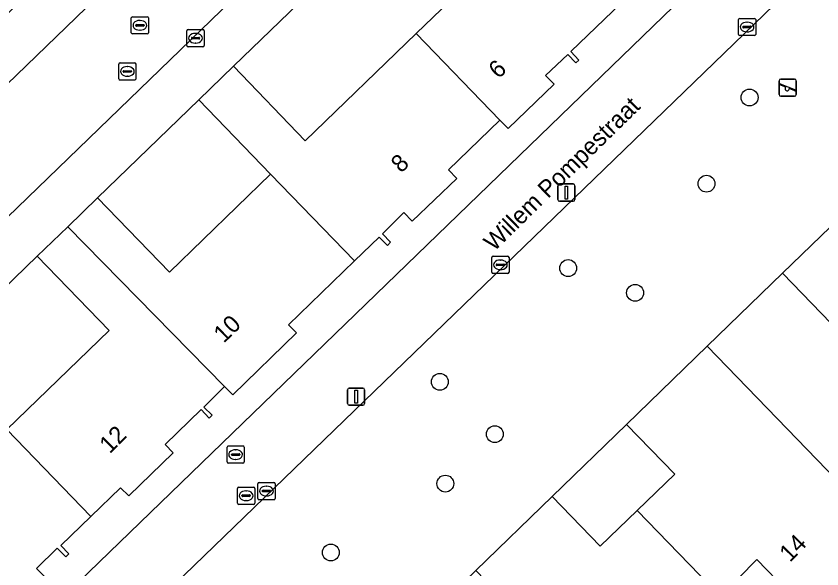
# Model space of a CAD drawing. Extents: x 157445 to 158888, y 383061 to 384688.
# Drawn here: x 158437.65 to 158484.41, y 383999.1 to 384031.14 of the extents above; entities that cross this region are included whole.
import ezdxf

# ---------------------------------------------------------------- set-up
doc = ezdxf.new("R2010")
doc.units = 0
for name, color, linetype in [('IMGEO_Boom', 7, 'Continuous'), ('IMGEO_Brandkraan', 7, 'Continuous'), ('IMGEO_Erf', 7, 'Continuous'), ('IMGEO_Groenvoorziening', 7, 'Continuous'), ('IMGEO_Hek', 7, 'Continuous'), ('IMGEO_Kolk', 7, 'Continuous'), ('IMGEO_Lichtmast', 7, 'Continuous'), ('IMGEO_Openbare_ruimte_label', 7, 'Continuous'), ('IMGEO_Pand', 7, 'Continuous'), ('IMGEO_Pand_nummerreeks', 7, 'Continuous'), ('IMGEO_Parkeervlak_open', 7, 'Continuous'), ('IMGEO_Rijbaan_lokaal_open', 7, 'Continuous'), ('IMGEO_Rioolput', 7, 'Continuous'), ('IMGEO_Speelvoorziening', 7, 'Continuous'), ('IMGEO_Voetpad_open', 7, 'Continuous')]:
    doc.layers.add(name, color=color, linetype=linetype)

msp = doc.modelspace()

# ---------------------------------------------------------------- linework, layer by layer
at = {"layer": 'IMGEO_Boom'}
for centre in [(158480.215, 384026.43), (158477.717, 384021.431), (158469.69, 384016.539), (158473.571, 384015.103), (158462.241, 384009.945), (158465.43, 384006.914), (158462.56, 384004.043), (158455.916, 384000.054)]:
    msp.add_circle(centre, 0.489, dxfattribs=at)
at = {"layer": 'IMGEO_Brandkraan'}
for p, q in [((158449.967, 384006.226), (158450.819, 384006.226)), ((158449.892, 384005.3), (158449.892, 384006.152)), ((158450.151, 384005.72), (158450.151, 384005.732)), ((158450.194, 384005.769), (158450.592, 384005.769)), ((158450.38, 384006.006), (158450.405, 384006.006)), ((158450.635, 384005.732), (158450.635, 384005.72)), ((158450.893, 384006.152), (158450.893, 384005.3)), ((158450.819, 384005.226), (158449.967, 384005.226)), ((158450.589, 384005.683), (158450.191, 384005.683)), ((158450.403, 384005.446), (158450.378, 384005.446))]:
    msp.add_line(p, q, dxfattribs=at)
for points in [[(158449.967, 384006.226), (158450.819, 384006.226)], [(158449.892, 384005.3), (158449.892, 384006.152)], [(158450.893, 384006.152), (158450.893, 384005.3)], [(158450.819, 384005.226), (158449.967, 384005.226)]]:
    msp.add_lwpolyline(points, dxfattribs=at)
for centre, radius, start, end in [((158449.969, 384006.15), 0.0765, 91.552, 178.448), ((158449.969, 384006.15), 0.0765, 91.552, 178.448), ((158450.817, 384006.15), 0.0765, 1.552, 88.448), ((158450.817, 384006.15), 0.0765, 1.552, 88.448), ((158450.191, 384005.729), 0.0403, 85.8775, 175.7526), ((158450.188, 384005.719), 0.0366, 178.938, 274.7102), ((158450.592, 384005.726), 0.043, 264.8664, 352.4533), ((158450.596, 384005.731), 0.0386, 1.7309, 96.639), ((158449.969, 384005.302), 0.0765, 181.552, 268.448), ((158449.969, 384005.302), 0.0765, 181.552, 268.448), ((158450.817, 384005.302), 0.0765, 271.552, 358.448), ((158450.817, 384005.302), 0.0765, 271.552, 358.448)]:
    msp.add_arc(centre, radius, start, end, dxfattribs=at)
for centre, major_axis, ratio, start_param, end_param in [((158450.379, 384005.726), (-0.387, 0.002), 0.722429, 4.712389, 7.853982), ((158450.404, 384005.726), (-0.39, 0.002), 0.717154, 1.570796, 4.712389)]:
    msp.add_ellipse(centre, major_axis=major_axis, ratio=ratio, start_param=start_param, end_param=end_param, dxfattribs=at)
at = {"layer": 'IMGEO_Erf'}
for points in [[(158450.268, 384028.235), (158454.433, 384023.917), (158460.874, 384030.132), (158465.719, 384034.808), (158461.55, 384039.123)], [(158442.384, 384020.615), (158446.557, 384016.303), (158452.425, 384021.98), (158448.26, 384026.298)], [(158424.801, 384003.625), (158424.649, 384003.476), (158428.824, 383999.177), (158437.119, 384007.184), (158443.054, 384012.913), (158438.881, 384017.224), (158432.831, 384011.375), (158435.219, 384008.898), (158433.405, 384007.15), (158431.018, 384009.627)], [(158473.068, 384007.462), (158468.768, 384003.297), (158471.549, 384000.422), (158473.69, 384002.494), (158475.868, 384004.601)]]:
    msp.add_lwpolyline(points, close=True, dxfattribs=at)
at = {"layer": 'IMGEO_Groenvoorziening'}
msp.add_lwpolyline([(158512.968, 384062.078), (158417.213, 383969.604), (158416.436, 383968.853), (158420.325, 383964.841), (158432.4, 383973.561), (158435.141, 383970.768), (158435.498, 383971.113), (158435.861, 383970.739), (158437.806, 383972.619), (158437.439, 383972.998), (158441.824, 383977.236), (158446.211, 383981.475), (158450.946, 383986.052), (158455.258, 383990.227), (158459.689, 383994.514), (158464.325, 383998.999), (158468.768, 384003.297), (158473.068, 384007.462), (158477.761, 384012.02), (158482.119, 384016.248), (158486.568, 384020.539)], dxfattribs=at)
at = {"layer": 'IMGEO_Hek'}
msp.add_lwpolyline([(158468.768, 384003.297), (158473.068, 384007.462)], dxfattribs=at)
at = {"layer": 'IMGEO_Kolk'}
for p, q in [((158479.568, 384030.088), (158479.568, 384030.94)), ((158479.643, 384031.014), (158480.495, 384031.014)), ((158480.569, 384030.94), (158480.569, 384030.088)), ((158479.827, 384030.508), (158479.827, 384030.52)), ((158480.265, 384030.471), (158479.867, 384030.471)), ((158479.87, 384030.557), (158480.268, 384030.557)), ((158480.056, 384030.794), (158480.081, 384030.794)), ((158480.311, 384030.52), (158480.311, 384030.508)), ((158447.566, 384029.44), (158447.566, 384030.292)), ((158447.641, 384030.366), (158448.493, 384030.366)), ((158448.054, 384030.146), (158448.079, 384030.146)), ((158448.567, 384030.292), (158448.567, 384029.44)), ((158480.495, 384030.014), (158479.643, 384030.014)), ((158480.079, 384030.234), (158480.054, 384030.234)), ((158447.825, 384029.86), (158447.825, 384029.872)), ((158448.263, 384029.823), (158447.865, 384029.823)), ((158447.868, 384029.909), (158448.266, 384029.909)), ((158448.077, 384029.586), (158448.052, 384029.586)), ((158448.309, 384029.872), (158448.309, 384029.86)), ((158448.493, 384029.366), (158447.641, 384029.366)), ((158465.254, 384016.301), (158465.254, 384017.153)), ((158465.329, 384017.227), (158466.181, 384017.227)), ((158465.742, 384017.007), (158465.767, 384017.007)), ((158466.255, 384017.153), (158466.255, 384016.301)), ((158465.513, 384016.721), (158465.513, 384016.733)), ((158465.951, 384016.684), (158465.553, 384016.684)), ((158465.556, 384016.77), (158465.954, 384016.77)), ((158465.765, 384016.447), (158465.74, 384016.447)), ((158465.997, 384016.733), (158465.997, 384016.721)), ((158466.181, 384016.227), (158465.329, 384016.227)), ((158451.68, 384003.187), (158451.68, 384004.039)), ((158451.755, 384004.113), (158452.607, 384004.113)), ((158452.168, 384003.893), (158452.193, 384003.893)), ((158452.681, 384004.039), (158452.681, 384003.187)), ((158451.939, 384003.607), (158451.939, 384003.619)), ((158452.377, 384003.57), (158451.979, 384003.57)), ((158451.982, 384003.656), (158452.38, 384003.656)), ((158452.423, 384003.619), (158452.423, 384003.607)), ((158452.607, 384003.113), (158451.755, 384003.113)), ((158452.191, 384003.333), (158452.166, 384003.333))]:
    msp.add_line(p, q, dxfattribs=at)
for points in [[(158479.568, 384030.088), (158479.568, 384030.94)], [(158479.643, 384031.014), (158480.495, 384031.014)], [(158480.569, 384030.94), (158480.569, 384030.088)], [(158447.566, 384029.44), (158447.566, 384030.292)], [(158447.641, 384030.366), (158448.493, 384030.366)], [(158448.567, 384030.292), (158448.567, 384029.44)], [(158480.495, 384030.014), (158479.643, 384030.014)], [(158448.493, 384029.366), (158447.641, 384029.366)], [(158465.254, 384016.301), (158465.254, 384017.153)], [(158465.329, 384017.227), (158466.181, 384017.227)], [(158466.255, 384017.153), (158466.255, 384016.301)], [(158466.181, 384016.227), (158465.329, 384016.227)], [(158451.68, 384003.187), (158451.68, 384004.039)], [(158451.755, 384004.113), (158452.607, 384004.113)], [(158452.681, 384004.039), (158452.681, 384003.187)], [(158452.607, 384003.113), (158451.755, 384003.113)]]:
    msp.add_lwpolyline(points, dxfattribs=at)
for centre, radius, start, end in [((158479.645, 384030.938), 0.0765, 91.552, 178.448), ((158479.645, 384030.938), 0.0765, 91.552, 178.448), ((158480.493, 384030.938), 0.0765, 1.552, 88.448), ((158480.493, 384030.938), 0.0765, 1.552, 88.448), ((158479.867, 384030.517), 0.0403, 85.8775, 175.7526), ((158479.864, 384030.507), 0.0366, 178.938, 274.7102), ((158480.268, 384030.514), 0.043, 264.8664, 352.4533), ((158480.272, 384030.519), 0.0386, 1.7309, 96.639), ((158447.643, 384030.29), 0.0765, 91.552, 178.448), ((158447.643, 384030.29), 0.0765, 91.552, 178.448), ((158448.491, 384030.29), 0.0765, 1.552, 88.448), ((158448.491, 384030.29), 0.0765, 1.552, 88.448), ((158479.645, 384030.09), 0.0765, 181.552, 268.448), ((158479.645, 384030.09), 0.0765, 181.552, 268.448), ((158480.493, 384030.09), 0.0765, 271.552, 358.448), ((158480.493, 384030.09), 0.0765, 271.552, 358.448), ((158447.865, 384029.869), 0.0403, 85.8775, 175.7526), ((158447.862, 384029.859), 0.0366, 178.938, 274.7102), ((158448.266, 384029.866), 0.043, 264.8664, 352.4533), ((158448.27, 384029.871), 0.0386, 1.7309, 96.639), ((158447.643, 384029.442), 0.0765, 181.552, 268.448), ((158447.643, 384029.442), 0.0765, 181.552, 268.448), ((158448.491, 384029.442), 0.0765, 271.552, 358.448), ((158448.491, 384029.442), 0.0765, 271.552, 358.448), ((158465.331, 384017.151), 0.0765, 91.552, 178.448), ((158465.331, 384017.151), 0.0765, 91.552, 178.448), ((158466.179, 384017.151), 0.0765, 1.552, 88.448), ((158466.179, 384017.151), 0.0765, 1.552, 88.448), ((158465.553, 384016.73), 0.0403, 85.8775, 175.7526), ((158465.55, 384016.72), 0.0366, 178.938, 274.7102), ((158465.954, 384016.727), 0.043, 264.8664, 352.4533), ((158465.958, 384016.732), 0.0386, 1.7309, 96.639), ((158465.331, 384016.303), 0.0765, 181.552, 268.448), ((158465.331, 384016.303), 0.0765, 181.552, 268.448), ((158466.179, 384016.303), 0.0765, 271.552, 358.448), ((158466.179, 384016.303), 0.0765, 271.552, 358.448), ((158451.757, 384004.037), 0.0765, 91.552, 178.448), ((158451.757, 384004.037), 0.0765, 91.552, 178.448), ((158452.605, 384004.037), 0.0765, 1.552, 88.448), ((158452.605, 384004.037), 0.0765, 1.552, 88.448), ((158451.979, 384003.616), 0.0403, 85.8775, 175.7526), ((158451.976, 384003.606), 0.0366, 178.938, 274.7102), ((158452.38, 384003.613), 0.043, 264.8664, 352.4533), ((158452.384, 384003.618), 0.0386, 1.7309, 96.639), ((158451.757, 384003.189), 0.0765, 181.552, 268.448), ((158451.757, 384003.189), 0.0765, 181.552, 268.448), ((158452.605, 384003.189), 0.0765, 271.552, 358.448), ((158452.605, 384003.189), 0.0765, 271.552, 358.448)]:
    msp.add_arc(centre, radius, start, end, dxfattribs=at)
for centre, major_axis, ratio, start_param, end_param in [((158480.055, 384030.514), (-0.387, 0.002), 0.722429, 4.712389, 7.853982), ((158480.08, 384030.514), (-0.39, 0.002), 0.717154, 1.570796, 4.712389), ((158448.053, 384029.866), (-0.387, 0.002), 0.722429, 4.712389, 7.853982), ((158448.078, 384029.866), (-0.39, 0.002), 0.717154, 1.570796, 4.712389), ((158465.741, 384016.727), (-0.387, 0.002), 0.722429, 4.712389, 7.853982), ((158465.766, 384016.727), (-0.39, 0.002), 0.717154, 1.570796, 4.712389), ((158452.167, 384003.613), (-0.387, 0.002), 0.722429, 4.712389, 7.853982), ((158452.192, 384003.613), (-0.39, 0.002), 0.717154, 1.570796, 4.712389)]:
    msp.add_ellipse(centre, major_axis=major_axis, ratio=ratio, start_param=start_param, end_param=end_param, dxfattribs=at)
at = {"layer": 'IMGEO_Lichtmast'}
for p, q in [((158469.086, 384020.516), (158469.086, 384021.316)), ((158469.086, 384021.316), (158469.086, 384020.516)), ((158469.186, 384021.416), (158469.976, 384021.416)), ((158469.976, 384021.416), (158469.186, 384021.416)), ((158470.076, 384021.316), (158470.076, 384020.516)), ((158470.076, 384020.516), (158470.076, 384021.316)), ((158469.976, 384020.416), (158469.186, 384020.416)), ((158469.186, 384020.416), (158469.976, 384020.416)), ((158456.886, 384008.683), (158456.886, 384009.483)), ((158456.886, 384009.483), (158456.886, 384008.683)), ((158456.986, 384009.583), (158457.776, 384009.583)), ((158457.776, 384009.583), (158456.986, 384009.583)), ((158457.876, 384009.483), (158457.876, 384008.683)), ((158457.876, 384008.683), (158457.876, 384009.483)), ((158457.776, 384008.583), (158456.986, 384008.583)), ((158456.986, 384008.583), (158457.776, 384008.583))]:
    msp.add_line(p, q, dxfattribs=at)
for points in [[(158469.506, 384021.291), (158469.656, 384021.291), (158469.656, 384020.541), (158469.506, 384020.541), (158469.506, 384021.291)], [(158457.306, 384009.458), (158457.456, 384009.458), (158457.456, 384008.708), (158457.306, 384008.708), (158457.306, 384009.458)]]:
    msp.add_lwpolyline(points, dxfattribs=at)
for centre, start, end in [((158469.186, 384021.316), 90, 180), ((158469.186, 384021.316), 90, 180), ((158469.976, 384021.316), 0, 90), ((158469.976, 384021.316), 360, 90), ((158469.186, 384020.516), 180, 270), ((158469.186, 384020.516), 180, 270), ((158469.976, 384020.516), 270, 0), ((158469.976, 384020.516), 270, 0), ((158456.986, 384009.483), 90, 180), ((158456.986, 384009.483), 90, 180), ((158457.776, 384009.483), 0, 90), ((158457.776, 384009.483), 360, 90), ((158456.986, 384008.683), 180, 270), ((158456.986, 384008.683), 180, 270), ((158457.776, 384008.683), 270, 0), ((158457.776, 384008.683), 270, 0)]:
    msp.add_arc(centre, 0.1, start, end, dxfattribs=at)
at = {"layer": 'IMGEO_Pand'}
for points in [[(158473.251, 384032.377), (158464.227, 384041.709), (158461.55, 384039.123), (158465.719, 384034.808), (158460.874, 384030.132), (158465.727, 384025.109), (158466.2, 384024.621), (158468.869, 384027.208), (158468.382, 384027.71), (158469.667, 384028.912), (158470.14, 384028.437), (158470.305, 384028.601), (158469.852, 384029.091)], [(158460.874, 384030.132), (158454.433, 384023.917), (158450.268, 384028.235), (158448.26, 384026.298), (158452.425, 384021.98), (158457.289, 384016.956), (158458.718, 384018.34), (158459.195, 384017.855), (158459.386, 384018.042), (158458.91, 384018.528), (158460.159, 384019.753), (158460.627, 384019.25), (158463.218, 384021.739), (158462.747, 384022.23), (158465.727, 384025.109)], [(158452.425, 384021.98), (158446.557, 384016.303), (158442.384, 384020.615), (158440.653, 384018.939), (158449.737, 384009.684), (158450.229, 384009.182), (158453.932, 384012.776), (158453.466, 384013.257), (158457.289, 384016.956)], [(158496.399, 384014.776), (158491.55, 384019.787), (158489.345, 384017.66), (158486.568, 384020.539), (158482.119, 384016.248), (158492.842, 384005.164), (158494.432, 384006.697), (158494.13, 384007.018), (158496.742, 384009.545), (158497.409, 384008.868), (158497.633, 384009.073), (158494.237, 384012.798)], [(158441.997, 384002.139), (158443.715, 384003.796), (158444.19, 384003.332), (158446.769, 384005.837), (158446.303, 384006.317), (158448.384, 384008.337), (158448.849, 384007.839), (158449.022, 384008.013), (158448.546, 384008.485), (158449.737, 384009.684), (158440.653, 384018.939), (158438.881, 384017.224), (158443.054, 384012.913), (158437.119, 384007.184)], [(158492.842, 384005.164), (158482.119, 384016.248), (158477.761, 384012.02), (158488.181, 384001.251), (158490.808, 384003.811), (158490.574, 384004.054), (158492.068, 384005.497), (158492.963, 384004.571), (158493.193, 384004.78)], [(158478.528, 383997.493), (158480.633, 383999.648), (158484.152, 383996.017), (158484.379, 383996.234), (158483.725, 383996.918), (158486.313, 383999.472), (158486.619, 383999.162), (158488.215, 384000.707), (158488.574, 384000.33), (158488.811, 384000.54), (158488.181, 384001.251), (158477.761, 384012.02), (158473.068, 384007.462), (158475.868, 384004.601), (158473.69, 384002.494)], [(158441.997, 384002.139), (158437.119, 384007.184), (158428.824, 383999.177), (158433.604, 383994.246), (158433.713, 383994.14), (158436.388, 383996.717), (158436.86, 383996.236), (158439.317, 383998.637), (158438.842, 383999.123), (158440.043, 384000.297), (158440.537, 383999.798), (158440.715, 383999.971), (158440.25, 384000.452)], [(158478.528, 383997.493), (158473.69, 384002.494), (158471.549, 384000.422), (158468.768, 384003.297), (158464.325, 383998.999), (158474.49, 383988.494), (158475.966, 383989.921), (158476.206, 383989.68), (158478.91, 383992.296), (158479.595, 383991.634), (158479.801, 383991.869), (158476.423, 383995.338)]]:
    msp.add_lwpolyline(points, close=True, dxfattribs=at)
at = {"layer": 'IMGEO_Parkeervlak_open'}
msp.add_lwpolyline([(158469.293, 384058.282), (158467.349, 384060.465), (158466.49, 384059.632), (158464.655, 384057.863), (158462.494, 384055.773), (158460.332, 384053.682), (158455.293, 384048.83), (158453.138, 384046.749), (158450.982, 384044.668), (158448.388, 384042.164), (158445.577, 384039.45), (158444.153, 384038.076), (158441.996, 384035.992), (158439.839, 384033.907), (158433.006, 384027.295), (158430.847, 384025.214), (158428.688, 384023.133), (158423.65, 384018.274), (158421.488, 384016.194), (158419.327, 384014.114), (158417.506, 384012.355), (158416.648, 384011.53), (158418.694, 384009.422)], close=True, dxfattribs=at)
for points in [[(158479.112, 384060.048), (158419.976, 384002.915)], [(158432.831, 384011.375), (158438.881, 384017.224), (158440.653, 384018.939), (158442.384, 384020.615), (158448.26, 384026.298), (158450.268, 384028.235), (158461.55, 384039.123)]]:
    msp.add_lwpolyline(points, dxfattribs=at)
at = {"layer": 'IMGEO_Rijbaan_lokaal_open'}
msp.add_lwpolyline([(158406.965, 384021.547), (158404.375, 384019.015), (158419.976, 384002.915), (158479.112, 384060.048), (158459.19, 384074.698), (158460.819, 384077.025), (158458.642, 384078.621), (158454.103, 384074.155), (158461.248, 384066.709), (158467.349, 384060.465), (158469.293, 384058.282), (158418.694, 384009.422), (158416.648, 384011.53), (158410.625, 384017.761)], close=True, dxfattribs=at)
at = {"layer": 'IMGEO_Rioolput'}
for p, q in [((158444.338, 384030.186), (158444.338, 384031.038)), ((158444.413, 384031.112), (158445.265, 384031.112)), ((158445.339, 384031.038), (158445.339, 384030.186)), ((158444.597, 384030.606), (158444.597, 384030.618)), ((158445.035, 384030.569), (158444.637, 384030.569)), ((158444.64, 384030.655), (158445.038, 384030.655)), ((158444.826, 384030.892), (158444.851, 384030.892)), ((158445.081, 384030.618), (158445.081, 384030.606)), ((158445.265, 384030.112), (158444.413, 384030.112)), ((158444.849, 384030.332), (158444.824, 384030.332)), ((158443.61, 384027.514), (158443.61, 384028.366)), ((158443.685, 384028.44), (158444.537, 384028.44)), ((158444.098, 384028.22), (158444.123, 384028.22)), ((158444.611, 384028.366), (158444.611, 384027.514)), ((158443.869, 384027.934), (158443.869, 384027.946)), ((158444.307, 384027.897), (158443.909, 384027.897)), ((158443.912, 384027.983), (158444.31, 384027.983)), ((158444.353, 384027.946), (158444.353, 384027.934)), ((158444.537, 384027.44), (158443.685, 384027.44)), ((158444.121, 384027.66), (158444.096, 384027.66)), ((158450.577, 384003.843), (158451.429, 384003.843)), ((158450.502, 384002.917), (158450.502, 384003.769)), ((158450.761, 384003.337), (158450.761, 384003.349)), ((158450.804, 384003.386), (158451.202, 384003.386)), ((158450.99, 384003.623), (158451.015, 384003.623)), ((158451.245, 384003.349), (158451.245, 384003.337)), ((158451.503, 384003.769), (158451.503, 384002.917)), ((158451.199, 384003.3), (158450.801, 384003.3)), ((158451.013, 384003.063), (158450.988, 384003.063)), ((158451.429, 384002.843), (158450.577, 384002.843))]:
    msp.add_line(p, q, dxfattribs=at)
for points in [[(158444.338, 384030.186), (158444.338, 384031.038)], [(158444.413, 384031.112), (158445.265, 384031.112)], [(158445.339, 384031.038), (158445.339, 384030.186)], [(158445.265, 384030.112), (158444.413, 384030.112)], [(158443.61, 384027.514), (158443.61, 384028.366)], [(158443.685, 384028.44), (158444.537, 384028.44)], [(158444.611, 384028.366), (158444.611, 384027.514)], [(158444.537, 384027.44), (158443.685, 384027.44)], [(158450.577, 384003.843), (158451.429, 384003.843)], [(158450.502, 384002.917), (158450.502, 384003.769)], [(158451.503, 384003.769), (158451.503, 384002.917)], [(158451.429, 384002.843), (158450.577, 384002.843)]]:
    msp.add_lwpolyline(points, dxfattribs=at)
for centre, radius, start, end in [((158444.415, 384031.036), 0.0765, 91.552, 178.448), ((158444.415, 384031.036), 0.0765, 91.552, 178.448), ((158445.263, 384031.036), 0.0765, 1.552, 88.448), ((158445.263, 384031.036), 0.0765, 1.552, 88.448), ((158444.637, 384030.615), 0.0403, 85.8775, 175.7526), ((158444.634, 384030.605), 0.0366, 178.938, 274.7102), ((158445.038, 384030.612), 0.043, 264.8664, 352.4533), ((158445.042, 384030.617), 0.0386, 1.7309, 96.639), ((158444.415, 384030.188), 0.0765, 181.552, 268.448), ((158444.415, 384030.188), 0.0765, 181.552, 268.448), ((158445.263, 384030.188), 0.0765, 271.552, 358.448), ((158445.263, 384030.188), 0.0765, 271.552, 358.448), ((158443.687, 384028.364), 0.0765, 91.552, 178.448), ((158443.687, 384028.364), 0.0765, 91.552, 178.448), ((158444.535, 384028.364), 0.0765, 1.552, 88.448), ((158444.535, 384028.364), 0.0765, 1.552, 88.448), ((158443.909, 384027.943), 0.0403, 85.8775, 175.7526), ((158443.906, 384027.933), 0.0366, 178.938, 274.7102), ((158444.31, 384027.94), 0.043, 264.8664, 352.4533), ((158444.314, 384027.945), 0.0386, 1.7309, 96.639), ((158443.687, 384027.516), 0.0765, 181.552, 268.448), ((158443.687, 384027.516), 0.0765, 181.552, 268.448), ((158444.535, 384027.516), 0.0765, 271.552, 358.448), ((158444.535, 384027.516), 0.0765, 271.552, 358.448), ((158450.579, 384003.767), 0.0765, 91.552, 178.448), ((158450.579, 384003.767), 0.0765, 91.552, 178.448), ((158451.427, 384003.767), 0.0765, 1.552, 88.448), ((158451.427, 384003.767), 0.0765, 1.552, 88.448), ((158450.801, 384003.346), 0.0403, 85.8775, 175.7526), ((158451.206, 384003.348), 0.0386, 1.7309, 96.639), ((158450.579, 384002.919), 0.0765, 181.552, 268.448), ((158450.579, 384002.919), 0.0765, 181.552, 268.448), ((158450.798, 384003.336), 0.0366, 178.938, 274.7102), ((158451.202, 384003.343), 0.043, 264.8664, 352.4533), ((158451.427, 384002.919), 0.0765, 271.552, 358.448), ((158451.427, 384002.919), 0.0765, 271.552, 358.448)]:
    msp.add_arc(centre, radius, start, end, dxfattribs=at)
for centre, major_axis, ratio, start_param, end_param in [((158444.825, 384030.612), (-0.387, 0.002), 0.722429, 4.712389, 7.853982), ((158444.85, 384030.612), (-0.39, 0.002), 0.717154, 1.570796, 4.712389), ((158444.097, 384027.94), (-0.387, 0.002), 0.722429, 4.712389, 7.853982), ((158444.122, 384027.94), (-0.39, 0.002), 0.717154, 1.570796, 4.712389), ((158450.989, 384003.343), (-0.387, 0.002), 0.722429, 4.712389, 7.853982), ((158451.014, 384003.343), (-0.39, 0.002), 0.717154, 1.570796, 4.712389)]:
    msp.add_ellipse(centre, major_axis=major_axis, ratio=ratio, start_param=start_param, end_param=end_param, dxfattribs=at)
at = {"layer": 'IMGEO_Speelvoorziening'}
for p, q in [((158481.928, 384026.599), (158481.928, 384027.399)), ((158481.928, 384027.399), (158481.928, 384026.599)), ((158481.997, 384027.224), (158482.873, 384026.871)), ((158482.028, 384027.499), (158482.818, 384027.499)), ((158482.818, 384027.499), (158482.028, 384027.499)), ((158482.918, 384027.399), (158482.918, 384026.599)), ((158482.918, 384026.599), (158482.918, 384027.399)), ((158482.311, 384027.027), (158481.972, 384027.164)), ((158482.849, 384026.811), (158482.509, 384026.948)), ((158482.818, 384026.499), (158482.028, 384026.499)), ((158482.028, 384026.499), (158482.818, 384026.499))]:
    msp.add_line(p, q, dxfattribs=at)
for centre, radius, start, end in [((158482.028, 384027.399), 0.1, 90, 180), ((158482.028, 384027.399), 0.1, 90, 180), ((158481.985, 384027.194), 0.0327, 68.078, 248.078), ((158482.818, 384027.399), 0.1, 0, 90), ((158482.818, 384027.399), 0.1, 360, 90), ((158482.39, 384026.937), 0.12, 130.9928, 5.1632), ((158482.861, 384026.841), 0.0327, 248.078, 68.078), ((158482.028, 384026.599), 0.1, 180, 270), ((158482.028, 384026.599), 0.1, 180, 270), ((158482.818, 384026.599), 0.1, 270, 0), ((158482.818, 384026.599), 0.1, 270, 0)]:
    msp.add_arc(centre, radius, start, end, dxfattribs=at)
at = {"layer": 'IMGEO_Voetpad_open'}
for points in [[(158410.576, 384034.18), (158381.698, 384006.247), (158414.471, 383972.443), (158509.719, 384064.516)], [(158473.251, 384032.377), (158469.852, 384029.091), (158470.305, 384028.601), (158470.14, 384028.437), (158469.667, 384028.912), (158468.382, 384027.71), (158468.869, 384027.208), (158466.2, 384024.621), (158465.727, 384025.109), (158462.747, 384022.23), (158463.218, 384021.739), (158460.627, 384019.25), (158460.159, 384019.753), (158458.91, 384018.528), (158459.386, 384018.042), (158459.195, 384017.855), (158458.718, 384018.34), (158457.289, 384016.956), (158453.466, 384013.257), (158453.932, 384012.776), (158450.229, 384009.182), (158449.737, 384009.684), (158448.546, 384008.485), (158449.022, 384008.013), (158448.849, 384007.839), (158448.384, 384008.337), (158446.303, 384006.317), (158446.769, 384005.837), (158444.19, 384003.332), (158443.715, 384003.796), (158441.997, 384002.139), (158440.25, 384000.452), (158440.715, 383999.971), (158440.537, 383999.798), (158440.043, 384000.297), (158438.842, 383999.123), (158439.317, 383998.637)], [(158484.152, 383996.017), (158480.633, 383999.648), (158478.528, 383997.493)]]:
    msp.add_lwpolyline(points, dxfattribs=at)
msp.add_lwpolyline([(158512.968, 384062.078), (158509.719, 384064.516), (158414.471, 383972.443), (158417.213, 383969.604)], close=True, dxfattribs=at)

# ---------------------------------------------------------------- texts
at = {"layer": 'IMGEO_Openbare_ruimte_label'}
msp.add_text('Willem Pompestraat', height=1, rotation=44.4327, dxfattribs=at).set_placement((158465.39, 384017.463))
at = {"layer": 'IMGEO_Pand_nummerreeks'}
for s, rotation, p in [('6', 42.848, (158465.638, 384027.472)), ('8', 44.1454, (158459.996, 384022.011)), ('10', 44.406, (158449.709, 384012.154)), ('12', 45.0091, (158443.09, 384005.736)), ('14', 45.5161, (158482.556, 383999.441))]:
    msp.add_text(s, height=1, rotation=rotation, dxfattribs=at).set_placement(p)

doc.saveas('drawing.dxf')
